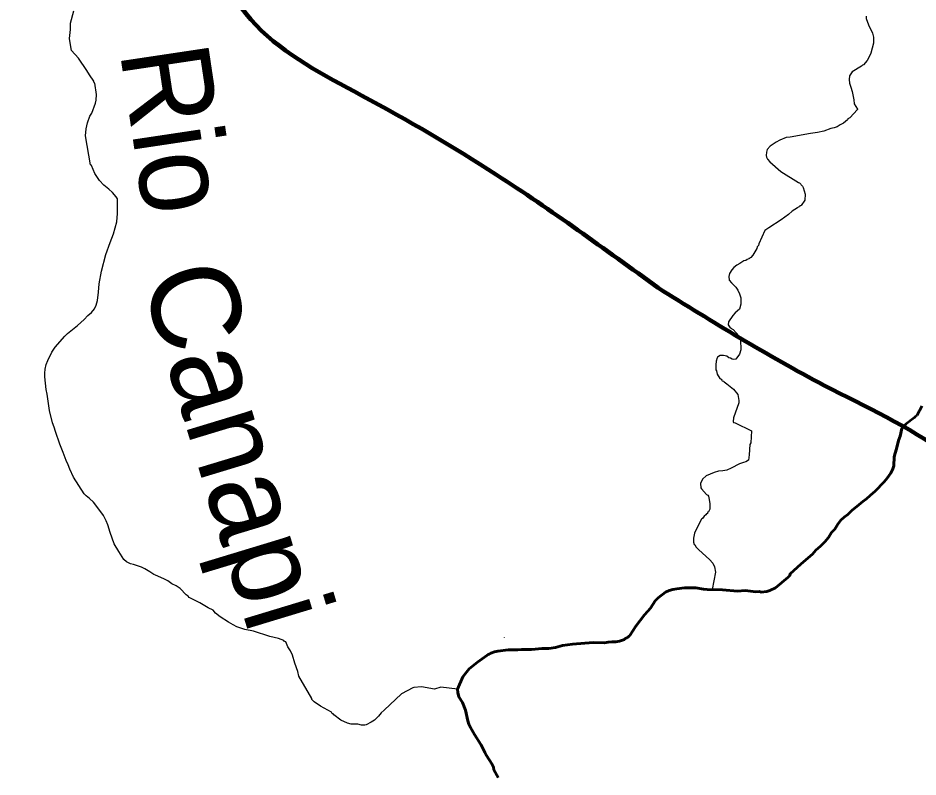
# Model space of a CAD drawing. Extents: x -1643653 to 4543381, y 1624270 to 13878484.
# Drawn here: x 652368 to 657452, y 8972636 to 8976924 of the extents above; entities that cross this region are included whole.
import ezdxf
from ezdxf.enums import TextEntityAlignment as Align

# ---------------------------------------------------------------- set-up
doc = ezdxf.new("R2010")
doc.units = 0
doc.header["$LTSCALE"] = 200
for name, color, linetype, lineweight in [('1', 7, 'Continuous', 13), ('24', 7, 'Continuous', 25), ('26', 7, 'Continuous', 106), ('27', 7, 'Continuous', 53), ('28', 7, 'Continuous', 53)]:
    doc.layers.add(name, color=color, linetype=linetype, lineweight=lineweight)
doc.layers.add('49', color=7, linetype='Continuous')

msp = doc.modelspace()

# ---------------------------------------------------------------- linework, layer by layer
at = {"layer": '1', "lineweight": 25}
msp.add_spline([(814781, 9009175.5), (814787.2, 9009173.4), (814796.9, 9009173.4), (814799.4, 9009172.4), (814805.1, 9009174.5), (814805.6, 9009176.5), (814811.7, 9009179.5), (814811.7, 9009179.5), (814801.5, 9009181), (814790.7, 9009181.5), (814784.1, 9009183.1), (814777.4, 9009185.1), (814778.4, 9009175.5)], degree=3, dxfattribs=at)
at = {"layer": '24'}
for p, q in [((655116.6, 8973422.7), (655117, 8973424.3)), ((654851.3, 8973132), (654755.7, 8973142.7))]:
    msp.add_line(p, q, dxfattribs=at)
for points in [[(652799.8, 8975280.4), (652809.8, 8975302.2), (652816.1, 8975328.3), (652822.4, 8975374.6), (652826.9, 8975422.5), (652839.8, 8975493.2), (652864.5, 8975587.5), (652888.2, 8975655.6), (652908, 8975704.5), (652925.9, 8975773.4), (652929.4, 8975820.5), (652930.5, 8975902.1), (652923, 8975914.4), (652902.1, 8975937.5), (652881.4, 8975957.1), (652852.2, 8975978.9), (652827.9, 8976005.5), (652801.9, 8976045.7), (652783.3, 8976090.1), (652777.5, 8976093.8), (652748.7, 8976257.8), (652752.2, 8976297.8), (652759.6, 8976332.9), (652774.2, 8976369.2), (652784.3, 8976387.2), (652805.5, 8976443.3), (652809.5, 8976460.7), (652811.3, 8976493), (652801.1, 8976555.8), (652798.8, 8976558), (652796.5, 8976566.6), (652771.4, 8976603.6), (652757.2, 8976628.1), (652709.4, 8976696.7), (652669.3, 8976741.1), (652663.9, 8976773), (652657.8, 8976807.6), (652663.9, 8976859.5), (652664.9, 8976895.8), (652682.2, 8976964.3)], [(657159.4, 8976934.9), (657159.4, 8976922.3), (657172.8, 8976885.3), (657195, 8976838.1), (657200.9, 8976815.4), (657201.5, 8976781.6), (657185.6, 8976725.5), (657177.3, 8976704.9), (657165.5, 8976683.5), (657144.4, 8976659), (657138.5, 8976657.5), (657133.7, 8976651.6)], [(657133.7, 8976651.6), (657080.2, 8976620), (657066.2, 8976597.4), (657063.1, 8976576.8), (657066.3, 8976556.2), (657072.5, 8976533.5), (657080.9, 8976509.9), (657090.5, 8976462.8), (657091, 8976439.3), (657110, 8976410.1), (657110.9, 8976406.4), (657067.4, 8976361), (657056.2, 8976354.8), (657053.5, 8976348.9), (657031.1, 8976329.9), (657013.6, 8976321.3), (656995.6, 8976309.4), (656979.2, 8976303.3), (656959.2, 8976299.6), (656920.6, 8976285.8), (656884.5, 8976276.8), (656845.1, 8976271.2), (656729.4, 8976250.9), (656707.8, 8976249), (656672.3, 8976234.3), (656651.5, 8976222.8), (656618, 8976199.7), (656600.5, 8976181.9), (656595.8, 8976166.3), (656594.8, 8976146.6), (656595.7, 8976138.4), (656602.4, 8976126.5), (656615.7, 8976111), (656677.7, 8976057.2), (656776.5, 8975994.6), (656782.5, 8975993.7), (656799.6, 8975973.9), (656803.7, 8975967.1), (656814.1, 8975929.4), (656813.1, 8975895.9), (656791.5, 8975865.6), (656785.6, 8975862.2), (656783.8, 8975858), (656775.5, 8975856.3), (656772.4, 8975851.8), (656742.2, 8975832.4), (656721.1, 8975813.8), (656679, 8975783.2), (656609.4, 8975739.2), (656588, 8975723), (656553.5, 8975648.5), (656550.6, 8975639.1), (656544.7, 8975630.5), (656542.4, 8975621.5), (656520.2, 8975584), (656507.8, 8975571.5), (656503.7, 8975569.7), (656500.5, 8975566.2), (656496.9, 8975565.1), (656495.3, 8975562.1), (656486.8, 8975559.7), (656479.1, 8975553.8), (656468.9, 8975552.5), (656445.8, 8975536.4), (656445.8, 8975536.4)], [(656445.8, 8975536.4), (656428.1, 8975527.1), (656412.7, 8975513.8), (656400.9, 8975501.1), (656386.7, 8975481.1), (656383.9, 8975464.5), (656385.2, 8975443.3), (656398.8, 8975427.1), (656422.7, 8975403.9), (656434, 8975387.3), (656444.5, 8975366.6), (656451.2, 8975343.8), (656452.2, 8975307.7), (656444.4, 8975279.3), (656420.2, 8975258.8), (656406.9, 8975244.3), (656382, 8975208.4), (656379.8, 8975191.2), (656391.2, 8975173.8), (656397, 8975172), (656400.5, 8975168.9), (656408.8, 8975165.1), (656442.9, 8975127.3), (656450.2, 8975105.1), (656451, 8975049), (656444.2, 8975024.3), (656423.6, 8974996.6), (656411.6, 8974995.5), (656402.2, 8974996.5), (656392.2, 8975002.6), (656384.2, 8975004.6), (656371.7, 8975013.2), (656353.6, 8975017.8), (656334.6, 8975017.5), (656320.6, 8975007.7), (656317.6, 8975003.5), (656311.8, 8974985.1)], [(654755.7, 8973142.7), (654720.6, 8973132.1), (654647.5, 8973144.9), (654604.9, 8973142), (654598.8, 8973140.5), (654534.6, 8973104.9), (654437.3, 8973012.6), (654419.5, 8972998.8), (654403.8, 8972979.2), (654381.6, 8972957.8), (654363, 8972946.1), (654335.2, 8972931.4), (654326.4, 8972929.3), (654308.8, 8972928.4), (654287.9, 8972933.5), (654250.2, 8972934.8), (654229.3, 8972940.7), (654192.4, 8972956.2), (654152.5, 8972986.8), (654147.8, 8972992.5), (654142.1, 8972995.3), (654139, 8973001.3), (654076, 8973035.9), (654041.5, 8973060), (654027.3, 8973074.1), (654028.3, 8973079.5), (653955, 8973206), (653948.8, 8973231.1), (653931.5, 8973279.1), (653918, 8973324.5), (653906.3, 8973348.1), (653892.5, 8973371.7), (653880.9, 8973398.6), (653873.4, 8973402.2), (653869.2, 8973406.6), (653838.8, 8973418.7), (653790.9, 8973428.7), (653697.5, 8973459.4), (653649.6, 8973468.4), (653604, 8973484.9), (653582.4, 8973495.6), (653556.1, 8973510.9), (653509.5, 8973541.4), (653482.9, 8973561.9), (653470.5, 8973577.6), (653442.6, 8973592.3), (653395.4, 8973620.1), (653335.2, 8973650.9), (653328.8, 8973657.6), (653317.1, 8973665.3), (653282.9, 8973700.4), (653261.2, 8973715), (653237, 8973727.3), (653213.3, 8973743.3), (653191.4, 8973755.3), (653143.5, 8973777.1), (653134.4, 8973779.3), (653111.9, 8973795.2), (653085.1, 8973811.8), (653065.5, 8973821.4), (653019.2, 8973837.3), (653002.9, 8973840.6), (652981, 8973851.6), (652965.9, 8973864.6), (652937, 8973909.3), (652911.1, 8973953), (652887.5, 8974017.3), (652874.5, 8974060.1), (652864.8, 8974083.7), (652850.2, 8974112.8), (652813.3, 8974163.9), (652794.5, 8974187.8), (652771, 8974210.2), (652753.5, 8974223.6), (652741.1, 8974236.2), (652681.1, 8974329.2), (652660, 8974375.6), (652651, 8974399.9), (652639.3, 8974423.5), (652623.5, 8974469.8), (652603.2, 8974516.9), (652579.3, 8974588.4), (652572.8, 8974612), (652562.8, 8974637.3), (652546.2, 8974706.2), (652532.2, 8974799.6), (652526.8, 8974824.9), (652519.2, 8974897.6), (652518.3, 8974918.3), (652521.3, 8974941), (652527.4, 8974967.1), (652535.4, 8974989), (652558, 8975036.1), (652577.2, 8975063.9), (652631.7, 8975125.9), (652648.1, 8975141.2), (652704.5, 8975187.2), (652741, 8975221.5), (652762.8, 8975244.2), (652783.3, 8975259.7), (652799.8, 8975280.4)], [(656311.8, 8974985.1), (656309.9, 8974965.4), (656310.9, 8974936.3), (656314.2, 8974931), (656318.5, 8974912), (656333.2, 8974887.1), (656339.6, 8974883.1), (656344.1, 8974878.5), (656345.9, 8974874.7), (656352.9, 8974872.7), (656357, 8974868.2), (656372.6, 8974857.7), (656410.2, 8974827.3), (656435.2, 8974796.3), (656440.2, 8974762.4), (656440.3, 8974749.1), (656410.3, 8974666), (656407.6, 8974643.7), (656410, 8974639.2), (656419.4, 8974636), (656511, 8974591.7), (656507.5, 8974524.4), (656501.5, 8974515), (656499.2, 8974456.9), (656494.7, 8974426.9), (656479.6, 8974416.5), (656466.4, 8974413.5), (656443.7, 8974405.2), (656396.6, 8974380.7), (656373, 8974370.1), (656349.5, 8974365.7), (656325.9, 8974363.3), (656300.7, 8974356.3), (656256.1, 8974338), (656235.1, 8974319.4), (656224.5, 8974294.9), (656226, 8974270.5), (656228.6, 8974263.7), (656258.3, 8974232.1), (656265, 8974227.3), (656269.2, 8974222.2), (656273.4, 8974202.8), (656276.5, 8974180.1), (656276.6, 8974148.4), (656268.5, 8974134.2), (656264, 8974130.4), (656262.3, 8974125), (656257.6, 8974123.2), (656253.4, 8974116.8), (656244.1, 8974109.9), (656235.6, 8974096.1), (656229.8, 8974092), (656209.8, 8974056.4), (656189, 8974012.7), (656183.6, 8973985.6), (656184.6, 8973963), (656186.9, 8973950), (656191.3, 8973947.8), (656199.2, 8973934.2), (656213.7, 8973918.7), (656274.2, 8973865.6), (656294.1, 8973843.5), (656302.2, 8973822.7), (656307.8, 8973793.6), (656289.8, 8973694.9)]]:
    msp.add_lwpolyline(points, dxfattribs=at)
at = {"layer": '24', "lineweight": 53}
for points in [[(657473.7, 8974731.1), (657446.1, 8974678.7), (657435.7, 8974670.8), (657431.1, 8974664.5), (657384.2, 8974630.1), (657360.8, 8974605.3), (657351.1, 8974561.4), (657342.4, 8974537), (657331.8, 8974490.7), (657323.1, 8974466.3), (657317.1, 8974444.5), (657315, 8974393.9), (657308, 8974372.1), (657297.1, 8974350.1), (657279, 8974323.5), (657261.3, 8974302.8), (657210.5, 8974250), (657181.7, 8974226.4), (657161.9, 8974207.7), (657140, 8974192), (657118.9, 8974173.4), (657078.2, 8974140.8), (657056.3, 8974119.3), (657035, 8974103.2), (657016, 8974086.2), (656999.6, 8974063.5), (656982.9, 8974036.6), (656963.3, 8974017.4), (656946, 8973988.7), (656926.4, 8973964.7), (656902.1, 8973940.5), (656874.4, 8973917.8), (656856.7, 8973895.3), (656791.9, 8973840.8)], [(656791.9, 8973840.8), (656791.8, 8973840.8), (656728.6, 8973781.9), (656729.8, 8973775.9), (656716.7, 8973763.4), (656647.1, 8973704.9), (656615.1, 8973689.9), (656598.4, 8973684.2), (656598.4, 8973684.2), (656567.2, 8973679.3), (656556.3, 8973683.2), (656536.3, 8973682.5), (656475.8, 8973689.6), (656432.2, 8973686.7), (656347.3, 8973694), (656260.8, 8973695.2), (656240.2, 8973697.3)], [(656240.2, 8973697.3), (656197.4, 8973704.6), (656175.9, 8973703.8), (656133.1, 8973704.7), (656090.3, 8973699.3), (656067.2, 8973694.6), (656047.4, 8973688.6), (656026.8, 8973679.3), (655983.7, 8973648.4), (655968.2, 8973630.5), (655940.3, 8973590.2), (655926.4, 8973572.3), (655907.2, 8973551.6), (655857.4, 8973488), (655825.2, 8973435), (655819.5, 8973432.4), (655817.1, 8973428.1), (655813, 8973426.4), (655807.3, 8973421.2), (655797.6, 8973417.6), (655794, 8973413), (655766.8, 8973403.9), (655745.4, 8973399.7), (655722.2, 8973400.4), (655702.5, 8973398.4), (655680.3, 8973394.3), (655616.9, 8973396.2), (655501.2, 8973386.6), (655443.3, 8973378), (655404.8, 8973367.5), (655366.2, 8973362.1), (655326.8, 8973361.9), (655289.1, 8973358.7), (655269, 8973355.7), (655249.7, 8973356.6), (655212, 8973355.5), (655191.9, 8973353.5), (655154.1, 8973354.5), (655137.5, 8973353.6), (655077.8, 8973346), (655060.3, 8973342.2), (655039.3, 8973335.4), (655029.9, 8973329.2), (655023.6, 8973328.5), (655016.9, 8973321.8), (654963.5, 8973284.3), (654916.4, 8973246.2), (654900.8, 8973228.3), (654881.6, 8973201), (654851.3, 8973132), (654852.3, 8973113.8), (654858.7, 8973088.2), (654878.1, 8973056.9), (654895, 8973014.3), (654909.2, 8972953.2), (654915.3, 8972934.7), (654923.6, 8972916.2), (654947.3, 8972875.3), (654982.1, 8972819.3), (654996.2, 8972794.1), (655005.3, 8972774), (655014.6, 8972757.2), (655044.4, 8972710.5), (655053.7, 8972692), (655056.5, 8972676.5), (655080.1, 8972632.6)]]:
    msp.add_lwpolyline(points, dxfattribs=at)
at = {"layer": '26'}
for points in [[(593042.9, 8976356.4), (593459.4, 8976419.7), (594161.8, 8976760.1), (594545.8, 8977114.6), (594814.3, 8977291.5), (596052.8, 8977846), (596780.5, 8978160.9), (597647.4, 8978322.7), (598691.5, 8978280.2), (599825, 8978301), (600207.2, 8978324.8), (600219.9, 8978324.8), (601225.9, 8978295.2), (602040.5, 8978228.3), (602729, 8978352.6), (603275.7, 8978615.7), (603826.1, 8978691.5), (605382.2, 8979104.7), (606925.6, 8979530.7), (607614.7, 8979782.2), (608494.2, 8979905.8), (609628.7, 8980104.6), (610966.5, 8980200.8), (612239.3, 8980081.1), (613131.4, 8980179.2), (614149.6, 8980073.3), (614581.8, 8979931.6), (616361, 8979275.7), (617566.6, 8978533.2), (618237.8, 8977881.9), (618833.2, 8977319.9), (619759.6, 8976743.8), (620623, 8976295.2), (621512.5, 8975960.9), (621945, 8975870.1), (622544.2, 8975982.1), (622735.8, 8976070.3), (623374, 8976322), (623974.5, 8976675.6), (624627.1, 8977219.8), (625050.7, 8977803), (625410.5, 8978361.1), (625972.2, 8978587.6), (626239.9, 8978637.4), (628239.2, 8978616.5), (629272.1, 8978853.8), (630051.8, 8979346.6), (630703.5, 8979738.1), (631164.1, 8980105), (631534.8, 8980357.8), (632185.7, 8980596.8), (632989, 8980758.8), (633690, 8980870.4), (634328.2, 8981109.3), (634980.1, 8981526.3), (636460.7, 8982117.9), (637495.4, 8982660.5), (638159.4, 8982975.7), (638593.8, 8983228.2), (639449.6, 8983669.8), (641371.6, 8983483.9), (642032.9, 8983315.8), (642528.8, 8983186.6), (643277.3, 8982687.6), (644168, 8982544), (644675.9, 8982274.9), (645321.7, 8981636.4), (645853, 8981011.1), (646805.1, 8980473.1), (647606.1, 8980240.8), (648482.7, 8979868.5), (649626.6, 8979469.5), (650871.6, 8978943), (651404, 8978495.7), (652521.8, 8977995.2), (653308.2, 8977445.1), (653712.6, 8976883.9), (654308.9, 8976487.2), (655070.4, 8976039), (655983.7, 8975399.4)], [(655983.7, 8975399.4), (656923, 8974848.7), (657608.5, 8974464.4), (658343, 8973736.5), (658963.6, 8973136.3), (659596.6, 8972485.1), (660330.5, 8971655.5), (660495.7, 8971591.2), (661115.6, 8970863.8), (661404.1, 8970086.9), (661693.8, 8969526.2), (662110.5, 8968901.3), (662312.2, 8968544.4), (662816.6, 8967664.9), (663042.2, 8967040.8), (663203.6, 8966302.6), (663365.3, 8965640.7), (663833.2, 8965053.8), (664099.5, 8964849.2), (664772, 8964426.8), (665496.3, 8964144), (666463.4, 8964000.2), (667623.1, 8964148), (668184.3, 8964285.6), (669317.4, 8964230), (670221.1, 8964150), (671187.7, 8963917.1), (671823.3, 8963711.1), (672497.1, 8963517.5), (673386.9, 8963221.4), (674492.1, 8962733.6), (675125.5, 8962146), (675556, 8961711.9), (676150.3, 8960959.1), (676174.9, 8960921)]]:
    msp.add_spline(points, degree=3, dxfattribs=at)
at = {"layer": '27'}
for points in [[(657372.2, 8974617.4), (657360.8, 8974605.3), (657351.1, 8974561.4), (657342.4, 8974537), (657331.8, 8974490.7), (657323.1, 8974466.3), (657317.1, 8974444.5), (657315, 8974393.9), (657308, 8974372.1), (657297.1, 8974350.1), (657279, 8974323.5), (657261.3, 8974302.8), (657210.5, 8974250), (657181.7, 8974226.4), (657161.9, 8974207.7), (657140, 8974192), (657118.9, 8974173.4), (657078.2, 8974140.8), (657056.3, 8974119.3), (657035, 8974103.2), (657016, 8974086.2), (656999.6, 8974063.5), (656982.9, 8974036.6), (656963.3, 8974017.4), (656946, 8973988.7), (656926.4, 8973964.7), (656902.1, 8973940.5), (656874.4, 8973917.8), (656856.7, 8973895.3), (656791.9, 8973840.8)], [(656791.9, 8973840.8), (656856.7, 8973895.3), (656874.4, 8973917.8), (656902.1, 8973940.5), (656926.4, 8973964.7), (656946, 8973988.7), (656963.3, 8974017.4), (656982.9, 8974036.6), (656999.6, 8974063.5), (657016, 8974086.2), (657035, 8974103.2), (657056.3, 8974119.3), (657078.2, 8974140.8), (657118.9, 8974173.4), (657140, 8974192), (657161.9, 8974207.7), (657181.7, 8974226.4), (657210.5, 8974250), (657261.3, 8974302.8), (657279, 8974323.5), (657297.1, 8974350.1), (657308, 8974372.1), (657315, 8974393.9), (657317.1, 8974444.5), (657323.1, 8974466.3), (657331.8, 8974490.7), (657342.4, 8974537), (657351.1, 8974561.4), (657360.8, 8974605.3), (657372.2, 8974617.4)], [(656791.9, 8973840.8), (656791.8, 8973840.8), (656728.6, 8973781.9), (656729.8, 8973775.9), (656716.7, 8973763.4), (656647.1, 8973704.9), (656615.1, 8973689.9), (656598.4, 8973684.2), (656598.4, 8973684.2), (656567.2, 8973679.3), (656556.3, 8973683.2), (656536.3, 8973682.5), (656475.8, 8973689.6), (656432.2, 8973686.7), (656347.3, 8973694), (656260.8, 8973695.2), (656240.2, 8973697.3)], [(656240.2, 8973697.3), (656260.8, 8973695.2), (656347.3, 8973694), (656432.2, 8973686.7), (656475.8, 8973689.6), (656536.3, 8973682.5), (656556.3, 8973683.2), (656567.2, 8973679.3), (656598.4, 8973684.2), (656598.4, 8973684.2), (656615.1, 8973689.9), (656647.1, 8973704.9), (656716.7, 8973763.4), (656729.8, 8973775.9), (656728.6, 8973781.9), (656791.8, 8973840.8), (656791.9, 8973840.8)], [(656240.2, 8973697.3), (656197.4, 8973704.6), (656175.9, 8973703.8), (656133.1, 8973704.7), (656090.3, 8973699.3), (656067.2, 8973694.6), (656047.4, 8973688.6), (656026.8, 8973679.3), (655983.7, 8973648.4), (655968.2, 8973630.5), (655940.3, 8973590.2), (655926.4, 8973572.3), (655907.2, 8973551.6), (655857.4, 8973488), (655825.2, 8973435), (655819.5, 8973432.4), (655817.1, 8973428.1), (655813, 8973426.4), (655807.3, 8973421.2), (655797.6, 8973417.6), (655794, 8973413), (655766.8, 8973403.9), (655745.4, 8973399.7), (655722.2, 8973400.4), (655702.5, 8973398.4), (655680.3, 8973394.3), (655616.9, 8973396.2), (655501.2, 8973386.6), (655443.3, 8973378), (655404.8, 8973367.5), (655366.2, 8973362.1), (655326.8, 8973361.9), (655289.1, 8973358.7), (655269, 8973355.7), (655249.7, 8973356.6), (655212, 8973355.5), (655191.9, 8973353.5), (655154.1, 8973354.5), (655137.5, 8973353.6), (655077.8, 8973346), (655060.3, 8973342.2), (655039.3, 8973335.4), (655029.9, 8973329.2), (655023.6, 8973328.5), (655016.9, 8973321.8), (654963.5, 8973284.3), (654916.4, 8973246.2), (654900.8, 8973228.3), (654881.6, 8973201), (654851.3, 8973132), (654852.3, 8973113.8), (654858.7, 8973088.2), (654878.1, 8973056.9), (654895, 8973014.3), (654909.2, 8972953.2), (654915.3, 8972934.7), (654923.6, 8972916.2), (654947.3, 8972875.3), (654982.1, 8972819.3), (654996.2, 8972794.1), (655005.3, 8972774), (655014.6, 8972757.2), (655044.4, 8972710.5), (655053.7, 8972692), (655056.5, 8972676.5), (655080.1, 8972632.6)], [(655080.1, 8972632.6), (655056.5, 8972676.5), (655053.7, 8972692), (655044.4, 8972710.5), (655014.6, 8972757.2), (655005.3, 8972774), (654996.2, 8972794.1), (654982.1, 8972819.3), (654947.3, 8972875.3), (654923.6, 8972916.2), (654915.3, 8972934.7), (654909.2, 8972953.2), (654895, 8973014.3), (654878.1, 8973056.9), (654858.7, 8973088.2), (654852.3, 8973113.8), (654851.3, 8973132), (654881.6, 8973201), (654900.8, 8973228.3), (654916.4, 8973246.2), (654963.5, 8973284.3), (655016.9, 8973321.8), (655023.6, 8973328.5), (655029.9, 8973329.2), (655039.3, 8973335.4), (655060.3, 8973342.2), (655077.8, 8973346), (655137.5, 8973353.6), (655154.1, 8973354.5), (655191.9, 8973353.5), (655212, 8973355.5), (655249.7, 8973356.6), (655269, 8973355.7), (655289.1, 8973358.7), (655326.8, 8973361.9), (655366.2, 8973362.1), (655404.8, 8973367.5), (655443.3, 8973378), (655501.2, 8973386.6), (655616.9, 8973396.2), (655680.3, 8973394.3), (655702.5, 8973398.4), (655722.2, 8973400.4), (655745.4, 8973399.7), (655766.8, 8973403.9), (655794, 8973413), (655797.6, 8973417.6), (655807.3, 8973421.2), (655813, 8973426.4), (655817.1, 8973428.1), (655819.5, 8973432.4), (655825.2, 8973435), (655857.4, 8973488), (655907.2, 8973551.6), (655926.4, 8973572.3), (655940.3, 8973590.2), (655968.2, 8973630.5), (655983.7, 8973648.4), (656026.8, 8973679.3), (656047.4, 8973688.6), (656067.2, 8973694.6), (656090.3, 8973699.3), (656133.1, 8973704.7), (656175.9, 8973703.8), (656197.4, 8973704.6), (656240.2, 8973697.3)]]:
    msp.add_lwpolyline(points, dxfattribs=at)
for points in [[(655983.7, 8975399.4), (655070.4, 8976039), (654308.9, 8976487.2), (653712.6, 8976883.9), (653308.2, 8977445.1), (652521.8, 8977995.2), (651404, 8978495.7), (650871.6, 8978943), (649626.6, 8979469.5), (648482.7, 8979868.5), (647606.1, 8980240.8), (646805.1, 8980473.1), (645853, 8981011.1), (645321.7, 8981636.4), (644675.9, 8982274.9), (644540.6, 8982372.7)], [(655983.7, 8975399.4), (655070.4, 8976039), (654308.9, 8976487.2), (653712.6, 8976883.9), (653308.2, 8977445.1), (652521.8, 8977995.2), (651404, 8978495.7), (650871.6, 8978943), (649626.6, 8979469.5), (648482.7, 8979868.5), (647606.1, 8980240.8), (646805.1, 8980473.1), (645853, 8981011.1), (645321.7, 8981636.4), (644675.9, 8982274.9), (644540.6, 8982372.7)], [(657372.2, 8974617.4), (656923, 8974848.7), (655983.7, 8975399.4)], [(657372.2, 8974617.4), (656923, 8974848.7), (655983.7, 8975399.4)], [(663447.1, 8965460.8), (663365.3, 8965640.7), (663203.6, 8966302.6), (663042.2, 8967040.8), (662816.6, 8967664.9), (662312.2, 8968544.4), (662110.5, 8968901.3), (661693.8, 8969526.2), (661404.1, 8970086.9), (661115.6, 8970863.8), (660495.7, 8971591.2), (660330.5, 8971655.5), (659596.6, 8972485.1), (658963.6, 8973136.3), (658343, 8973736.5), (657608.5, 8974464.4), (657372.2, 8974617.4)]]:
    msp.add_spline(points, degree=3, dxfattribs=at)
at = {"layer": '28'}
for points in [[(655983.7, 8975399.4), (655070.4, 8976039), (654308.9, 8976487.2), (653712.6, 8976883.9), (653308.2, 8977445.1), (652521.8, 8977995.2), (651404, 8978495.7), (650871.6, 8978943), (649626.6, 8979469.5), (648482.7, 8979868.5), (647606.1, 8980240.8), (646805.1, 8980473.1), (645853, 8981011.1), (645321.7, 8981636.4), (644675.9, 8982274.9), (644540.6, 8982372.7)], [(655983.7, 8975399.4), (655070.4, 8976039), (654308.9, 8976487.2), (653712.6, 8976883.9), (653308.2, 8977445.1), (652521.8, 8977995.2), (651404, 8978495.7), (650871.6, 8978943), (649626.6, 8979469.5), (648482.7, 8979868.5), (647606.1, 8980240.8), (646805.1, 8980473.1), (645853, 8981011.1), (645321.7, 8981636.4), (644675.9, 8982274.9), (644540.6, 8982372.7)], [(676174.9, 8960921), (676150.3, 8960959.1), (675556, 8961711.9), (675125.5, 8962146), (674492.1, 8962733.6), (673386.9, 8963221.4), (672497.1, 8963517.5), (671823.3, 8963711.1), (671187.7, 8963917.1), (670221.1, 8964150), (669317.4, 8964230), (668184.3, 8964285.6), (667623.1, 8964148), (666463.4, 8964000.2), (665496.3, 8964144), (664772, 8964426.8), (664099.5, 8964849.2), (663833.2, 8965053.8), (663365.3, 8965640.7), (663203.6, 8966302.6), (663042.2, 8967040.8), (662816.6, 8967664.9), (662312.2, 8968544.4), (662110.5, 8968901.3), (661693.8, 8969526.2), (661404.1, 8970086.9), (661115.6, 8970863.8), (660495.7, 8971591.2), (660330.5, 8971655.5), (659596.6, 8972485.1), (658963.6, 8973136.3), (658343, 8973736.5), (657608.5, 8974464.4), (656923, 8974848.7), (655983.7, 8975399.4)], [(676174.9, 8960921), (676150.3, 8960959.1), (675556, 8961711.9), (675125.5, 8962146), (674492.1, 8962733.6), (673386.9, 8963221.4), (672497.1, 8963517.5), (671823.3, 8963711.1), (671187.7, 8963917.1), (670221.1, 8964150), (669317.4, 8964230), (668184.3, 8964285.6), (667623.1, 8964148), (666463.4, 8964000.2), (665496.3, 8964144), (664772, 8964426.8), (664099.5, 8964849.2), (663833.2, 8965053.8), (663365.3, 8965640.7), (663203.6, 8966302.6), (663042.2, 8967040.8), (662816.6, 8967664.9), (662312.2, 8968544.4), (662110.5, 8968901.3), (661693.8, 8969526.2), (661404.1, 8970086.9), (661115.6, 8970863.8), (660495.7, 8971591.2), (660330.5, 8971655.5), (659596.6, 8972485.1), (658963.6, 8973136.3), (658343, 8973736.5), (657608.5, 8974464.4), (656923, 8974848.7), (655983.7, 8975399.4)]]:
    msp.add_spline(points, degree=3, dxfattribs=at)

# ---------------------------------------------------------------- texts
at = {"layer": '49', "width": 0.95}
msp.add_text('Rio', height=500, rotation=278.527, dxfattribs=at).set_placement((653013, 8976261.9), align=Align.CENTER)
at = {"layer": '49'}
msp.add_text('Canapi', height=500, rotation=286.879, dxfattribs=at).set_placement((653368, 8974444.7), align=Align.CENTER)

doc.saveas('drawing.dxf')
